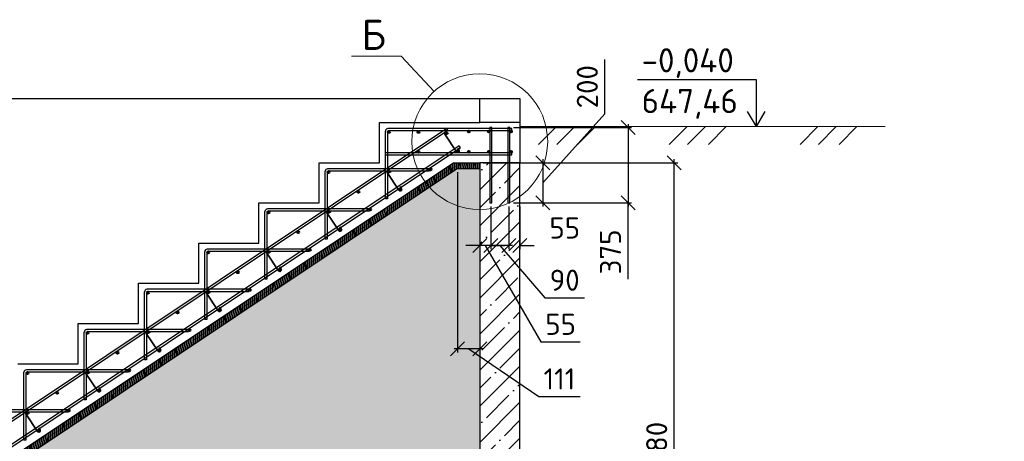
# Model space of a CAD drawing. Header units: millimetres. Extents: x 125896 to 2572636, y -120305 to 130347.
# Tile 309 of 320: x 414685 to 424491, y 109280 to 113475. Entities that reach past the tile are written whole.
import ezdxf

# ---------------------------------------------------------------- set-up
doc = ezdxf.new("R2010")
doc.units = ezdxf.units.MM
doc.linetypes.add('CENTER', pattern=[2, 1.25, -0.25, 0.25, -0.25])
for name, color, linetype, lineweight in [('Арматура', 152, 'Continuous', 40), ('ОСИ', 7, 'CENTER', 15), ('Основная 0.35', 200, 'Continuous', 35), ('Столовая Двери и окна', 7, 'Continuous', 15), ('ТЕКСТ', 7, 'Continuous', 15)]:
    doc.layers.add(name, color=color, linetype=linetype, lineweight=lineweight)
doc.layers.add('Столовая - обозначения', color=7, linetype='Continuous')
doc.layers.add('ФВ-2', color=7, linetype='Continuous')
doc.styles.get("Standard").update_dxf_attribs({"font": 'isocpeur.ttf'})
doc.styles.add('ГОСТ', font='isocpeur.ttf')
doc.dimstyles.new('Осевые', dxfattribs={"dimscale": 0.7, "dimtxt": 450, "dimasz": 400, "dimexe": 100, "dimexo": 100, "dimgap": 100, "dimtad": 1, "dimdec": 0, "dimzin": 0, "dimdsep": 46, "dimtxsty": 'Standard', "dimblk": 'OBLIQUE', "dimcen": 9, "dimdle": 100, "dimazin": 0, "dimtm": 1e-09, "dimtfac": 1, "dimtdec": 0, "dimtofl": 0, "dimtmove": 0, "dimatfit": 3, "dimfxl": 1, "dimtolj": 1, "dimtzin": 0, "dimarcsym": 0})

# ---------------------------------------------------------------- blocks, each defined once
blk = doc.blocks.new('_OBLIQUE')
at = {"color": 0, "linetype": 'ByBlock'}
blk.add_line((-0.5, -0.5), (0.5, 0.5), dxfattribs=at)
blk = doc.blocks.new('*D337')
at = {"layer": 'Defpoints', "color": 0, "linetype": 'ByBlock', "lineweight": 20, "ltscale": 13, "transparency": 16777216}
for p in [(419377.3, 111652.2), (419556.8, 111652.2), (419377.3, 111227.8)]:
    blk.add_point(p, dxfattribs=at)
at = {"layer": 'ОСИ', "color": 0, "linetype": 'ByBlock', "lineweight": -2, "ltscale": 13, "transparency": 16777216}
for p, q in [((419377.3, 111617.2), (419377.3, 111192.8)), ((419556.8, 111617.2), (419556.8, 111192.8)), ((419591.8, 111227.8), (419342.3, 111227.8)), ((419467.1, 111227.8), (419916.6, 110707.9)), ((419916.6, 110707.9), (420308.6, 110707.9))]:
    blk.add_line(p, q, dxfattribs=at)
at = {"layer": 'ОСИ', "color": 0, "linetype": 'ByBlock', "lineweight": -2, "ltscale": 13, "transparency": 16777216, "xscale": 140, "yscale": 140, "zscale": 140, "rotation": 180}
blk.add_blockref('_OBLIQUE', (419377.3, 111227.8), dxfattribs=at)
at = {"layer": 'ОСИ', "color": 0, "linetype": 'ByBlock', "lineweight": -2, "ltscale": 13, "transparency": 16777216, "xscale": 140, "yscale": 140, "zscale": 140}
blk.add_blockref('_OBLIQUE', (419556.8, 111227.8), dxfattribs=at)
at = {"layer": 'ОСИ', "color": 0, "linetype": 'ByBlock', "ltscale": 13, "transparency": 16777216, "insert": (420112.6, 110882.9), "char_height": 210, "attachment_point": 5}
blk.add_mtext('\\A1;90', dxfattribs=at)
blk = doc.blocks.new('*D285')
at = {"layer": 'Defpoints', "color": 0, "linetype": 'ByBlock', "lineweight": 20, "ltscale": 13, "transparency": 16777216}
for p in [(419556.8, 111652.2), (419667.3, 111652.2), (419667.3, 111227.8)]:
    blk.add_point(p, dxfattribs=at)
at = {"layer": 'ОСИ', "color": 0, "linetype": 'ByBlock', "lineweight": -2, "ltscale": 13, "transparency": 16777216}
for p, q in [((419556.8, 111617.2), (419556.8, 111192.8)), ((419667.3, 111617.2), (419667.3, 111192.8)), ((419556.8, 111227.8), (419416.8, 111227.8)), ((419667.3, 111227.8), (419807.3, 111227.8))]:
    blk.add_line(p, q, dxfattribs=at)
at = {"layer": 'ОСИ', "color": 0, "linetype": 'ByBlock', "lineweight": -2, "ltscale": 13, "transparency": 16777216, "xscale": 140, "yscale": 140, "zscale": 140}
blk.add_blockref('_OBLIQUE', (419556.8, 111227.8), dxfattribs=at)
at = {"layer": 'ОСИ', "color": 0, "linetype": 'ByBlock', "lineweight": -2, "ltscale": 13, "transparency": 16777216, "xscale": 140, "yscale": 140, "zscale": 140, "rotation": 180}
blk.add_blockref('_OBLIQUE', (419667.3, 111227.8), dxfattribs=at)
at = {"layer": 'ОСИ', "color": 0, "linetype": 'ByBlock', "ltscale": 13, "transparency": 16777216, "insert": (420113, 111402.8), "char_height": 210, "attachment_point": 5}
blk.add_mtext('\\A1;55', dxfattribs=at)
blk = doc.blocks.new('*D286')
at = {"layer": 'Defpoints', "color": 0, "linetype": 'ByBlock', "lineweight": 20, "ltscale": 13, "transparency": 16777216}
for p in [(419267.3, 111902.2), (419377.3, 111652.2), (419267.3, 111227.8)]:
    blk.add_point(p, dxfattribs=at)
at = {"layer": 'ОСИ', "color": 0, "linetype": 'ByBlock', "lineweight": -2, "ltscale": 13, "transparency": 16777216}
for p, q in [((419267.3, 111867.2), (419267.3, 111192.8)), ((419377.3, 111617.2), (419377.3, 111192.8)), ((419267.3, 111227.8), (419127.3, 111227.8)), ((419377.3, 111227.8), (419267.3, 111227.8)), ((419322.3, 111227.8), (419876.2, 110269.2)), ((419377.3, 111227.8), (419517.3, 111227.8)), ((419876.2, 110269.2), (420268.2, 110269.2))]:
    blk.add_line(p, q, dxfattribs=at)
at = {"layer": 'ОСИ', "color": 0, "linetype": 'ByBlock', "lineweight": -2, "ltscale": 13, "transparency": 16777216, "xscale": 140, "yscale": 140, "zscale": 140}
blk.add_blockref('_OBLIQUE', (419267.3, 111227.8), dxfattribs=at)
at = {"layer": 'ОСИ', "color": 0, "linetype": 'ByBlock', "lineweight": -2, "ltscale": 13, "transparency": 16777216, "xscale": 140, "yscale": 140, "zscale": 140, "rotation": 180}
blk.add_blockref('_OBLIQUE', (419377.3, 111227.8), dxfattribs=at)
at = {"layer": 'ОСИ', "color": 0, "linetype": 'ByBlock', "ltscale": 13, "transparency": 16777216, "insert": (420072.2, 110444.2), "char_height": 210, "attachment_point": 5}
blk.add_mtext('\\A1;55', dxfattribs=at)
blk = doc.blocks.new('*D318')
at = {"layer": 'Defpoints', "color": 0, "linetype": 'ByBlock', "lineweight": 20, "ltscale": 13, "transparency": 16777216}
for p in [(419267.3, 112052.2), (421204.1, 112052.2), (419267.3, 106291.6)]:
    blk.add_point(p, dxfattribs=at)
at = {"layer": 'ОСИ', "color": 0, "linetype": 'ByBlock', "lineweight": -2, "ltscale": 13, "transparency": 16777216}
for p, q in [((421204.1, 106256.6), (421204.1, 112087.2)), ((419302.3, 112052.2), (421239.1, 112052.2)), ((419302.3, 106291.6), (421239.1, 106291.6))]:
    blk.add_line(p, q, dxfattribs=at)
at = {"layer": 'ОСИ', "color": 0, "linetype": 'ByBlock', "lineweight": -2, "ltscale": 13, "transparency": 16777216, "xscale": 140, "yscale": 140, "zscale": 140}
for p, rotation in [((421204.1, 112052.2), 90), ((421204.1, 106291.6), 270)]:
    blk.add_blockref('_OBLIQUE', p, dxfattribs=dict(at, rotation=rotation))
at = {"layer": 'ОСИ', "color": 0, "linetype": 'ByBlock', "ltscale": 13, "transparency": 16777216, "insert": (421029.1, 109171.9), "char_height": 210, "attachment_point": 5, "rotation": 90}
blk.add_mtext('\\A1;2880', dxfattribs=at)
blk = doc.blocks.new('*D369')
at = {"layer": 'Defpoints', "color": 0, "linetype": 'ByBlock', "lineweight": 25, "ltscale": 13, "transparency": 16777216}
for p in [(419045.8, 111994.4, -360), (419267.3, 112052.2), (419045.8, 110199)]:
    blk.add_point(p, dxfattribs=at)
at = {"layer": 'ОСИ', "color": 0, "linetype": 'ByBlock', "lineweight": -2, "ltscale": 13, "transparency": 16777216}
for p, q in [((419267.3, 112017.2), (419267.3, 110164)), ((419045.8, 111959.4), (419045.8, 110164)), ((419302.3, 110199), (419010.8, 110199)), ((419156.6, 110199), (419854.1, 109725.6)), ((419854.1, 109725.6), (420267.1, 109725.6))]:
    blk.add_line(p, q, dxfattribs=at)
at = {"layer": 'ОСИ', "color": 0, "linetype": 'ByBlock', "lineweight": -2, "ltscale": 13, "transparency": 16777216, "xscale": 140, "yscale": 140, "zscale": 140, "rotation": 180}
blk.add_blockref('_OBLIQUE', (419045.8, 110199), dxfattribs=at)
at = {"layer": 'ОСИ', "color": 0, "linetype": 'ByBlock', "lineweight": -2, "ltscale": 13, "transparency": 16777216, "xscale": 140, "yscale": 140, "zscale": 140}
blk.add_blockref('_OBLIQUE', (419267.3, 110199), dxfattribs=at)
at = {"layer": 'ОСИ', "color": 0, "linetype": 'ByBlock', "ltscale": 13, "transparency": 16777216, "insert": (420060.6, 109900.6), "char_height": 210, "attachment_point": 5}
blk.add_mtext('\\A1;111', dxfattribs=at)
blk = doc.blocks.new('*D370')
at = {"layer": 'Defpoints', "color": 0, "linetype": 'ByBlock', "lineweight": 20, "ltscale": 13, "transparency": 16777216}
for p in [(419045.8, 111994.4, -360), (415006.5, 107188.4), (410367.3, 106292.2, -360), (410492.5, 106292.2, -360), (419267.3, 106292.2, -360)]:
    blk.add_point(p, dxfattribs=at)
at = {"layer": 'ОСИ', "color": 0, "linetype": 'ByBlock', "lineweight": -2, "ltscale": 13, "transparency": 16777216}
blk.add_arc((410492.5, 106292.2), 4602.1, 360, 33.69007, dxfattribs=at)
at = {"layer": 'ОСИ', "color": 0, "linetype": 'ByBlock', "lineweight": -2, "ltscale": 13, "transparency": 16777216, "xscale": 140, "yscale": 140, "zscale": 140}
for p, rotation in [((414321.7, 108845), 123.6900675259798), ((415094.7, 106292.2), 269.9999999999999)]:
    blk.add_blockref('_OBLIQUE', p, dxfattribs=dict(at, rotation=rotation))
at = {"layer": 'ОСИ', "color": 0, "linetype": 'ByBlock', "ltscale": 13, "transparency": 16777216, "insert": (415064.7, 107676.5), "char_height": 210, "attachment_point": 5, "rotation": 286.84503}
blk.add_mtext('\\A1;33.7°', dxfattribs=at)
blk = doc.blocks.new('*D378')
at = {"layer": 'Defpoints', "color": 0, "linetype": 'ByBlock', "lineweight": 20, "ltscale": 13, "transparency": 16777216}
for p in [(419566.8, 112402.2), (419566.8, 111652.2), (420743.7, 111652.2)]:
    blk.add_point(p, dxfattribs=at)
at = {"layer": 'ОСИ', "color": 0, "linetype": 'ByBlock', "lineweight": -2, "ltscale": 13, "transparency": 16777216}
for p, q in [((419601.8, 112402.2), (420778.7, 112402.2)), ((420743.7, 112437.2), (420743.7, 111617.2)), ((419601.8, 111652.2), (420778.7, 111652.2)), ((420743.7, 110894.6), (420743.7, 111652.2))]:
    blk.add_line(p, q, dxfattribs=at)
at = {"layer": 'ОСИ', "color": 0, "linetype": 'ByBlock', "lineweight": -2, "ltscale": 13, "transparency": 16777216, "xscale": 140, "yscale": 140, "zscale": 140}
for p, rotation in [((420743.7, 112402.2), 90), ((420743.7, 111652.2), 270)]:
    blk.add_blockref('_OBLIQUE', p, dxfattribs=dict(at, rotation=rotation))
at = {"layer": 'ОСИ', "color": 0, "linetype": 'ByBlock', "ltscale": 13, "transparency": 16777216, "insert": (420568.7, 111164.1), "char_height": 210, "attachment_point": 5, "rotation": 90}
blk.add_mtext('\\A1;375', dxfattribs=at)
blk = doc.blocks.new('*D379')
at = {"layer": 'Defpoints', "color": 0, "linetype": 'ByBlock', "lineweight": 20, "ltscale": 13, "transparency": 16777216}
for p in [(419667.3, 112052.2), (419667.3, 111652.2), (419895.9, 111652.2)]:
    blk.add_point(p, dxfattribs=at)
at = {"layer": 'ОСИ', "color": 0, "linetype": 'ByBlock', "lineweight": -2, "ltscale": 13, "transparency": 16777216}
for p, q in [((420512.9, 112538.9), (420512.9, 113077.9)), ((419895.9, 111852.2), (420512.9, 112538.9)), ((419895.9, 112087.2), (419895.9, 111617.2)), ((419702.3, 112052.2), (419930.9, 112052.2)), ((419702.3, 111652.2), (419930.9, 111652.2))]:
    blk.add_line(p, q, dxfattribs=at)
at = {"layer": 'ОСИ', "color": 0, "linetype": 'ByBlock', "lineweight": -2, "ltscale": 13, "transparency": 16777216, "xscale": 140, "yscale": 140, "zscale": 140}
for p, rotation in [((419895.9, 112052.2), 90), ((419895.9, 111652.2), 270)]:
    blk.add_blockref('_OBLIQUE', p, dxfattribs=dict(at, rotation=rotation))
at = {"layer": 'ОСИ', "color": 0, "linetype": 'ByBlock', "ltscale": 13, "transparency": 16777216, "insert": (420337.9, 112808.4), "char_height": 210, "attachment_point": 5, "rotation": 90}
blk.add_mtext('\\A1;200', dxfattribs=at)

msp = doc.modelspace()

# ---------------------------------------------------------------- hatches: boundary and pattern name
at = {"layer": 'Арматура'}
h = msp.add_hatch(color=256, dxfattribs=at)
edge = h.paths.add_edge_path()
edge.add_arc((418361.3, 112358.2), 10, 0, 360)
h = msp.add_hatch(color=256, dxfattribs=at)
edge = h.paths.add_edge_path()
edge.add_arc((418657.8, 112358.2), 10, 0, 360)
h = msp.add_hatch(color=256, dxfattribs=at)
edge = h.paths.add_edge_path()
edge.add_arc((418930.5, 112343.5), 10, 0, 360)
h = msp.add_hatch(color=256, dxfattribs=at)
edge = h.paths.add_edge_path()
edge.add_arc((419157.8, 112361.7), 10, 0, 360)
h = msp.add_hatch(color=256, dxfattribs=at)
edge = h.paths.add_edge_path()
edge.add_arc((419357.8, 112361.7), 10, 0, 360)
h = msp.add_hatch(color=256, dxfattribs=at)
edge = h.paths.add_edge_path()
edge.add_arc((419577.8, 112361.7), 10, 0, 360)
h = msp.add_hatch(color=256, dxfattribs=at)
edge = h.paths.add_edge_path()
edge.add_arc((418657.8, 112161.7), 10, 0, 360)
h = msp.add_hatch(color=256, dxfattribs=at)
edge = h.paths.add_edge_path()
edge.add_arc((419047.7, 112167.7), 10, 0, 360)
h = msp.add_hatch(color=256, dxfattribs=at)
edge = h.paths.add_edge_path()
edge.add_arc((419157.8, 112161.7), 10, 0, 360)
h = msp.add_hatch(color=256, dxfattribs=at)
edge = h.paths.add_edge_path()
edge.add_arc((419357.8, 112161.7), 10, 0, 360)
h = msp.add_hatch(color=256, dxfattribs=at)
edge = h.paths.add_edge_path()
edge.add_arc((419577.8, 112161.7), 10, 0, 360)
h = msp.add_hatch(color=256, dxfattribs=at)
edge = h.paths.add_edge_path()
edge.add_arc((418775, 111985.9), 10, 0, 360)
h = msp.add_hatch(color=256, dxfattribs=at)
edge = h.paths.add_edge_path()
edge.add_arc((417761.3, 111958.2), 10, 0, 360)
h = msp.add_hatch(color=256, dxfattribs=at)
edge = h.paths.add_edge_path()
edge.add_arc((418357.8, 111961.7), 10, 0, 360)
h = msp.add_hatch(color=256, dxfattribs=at)
edge = h.paths.add_edge_path()
edge.add_arc((418475, 111785.9), 10, 0, 360)
h = msp.add_hatch(color=256, dxfattribs=at)
edge = h.paths.add_edge_path()
edge.add_arc((418057.8, 111761.7), 10, 0, 360)
h = msp.add_hatch(color=256, dxfattribs=at)
edge = h.paths.add_edge_path()
edge.add_arc((417161.3, 111558.2), 10, 0, 360)
h = msp.add_hatch(color=256, dxfattribs=at)
edge = h.paths.add_edge_path()
edge.add_arc((417757.8, 111561.7), 10, 0, 360)
h = msp.add_hatch(color=256, dxfattribs=at)
edge = h.paths.add_edge_path()
edge.add_arc((418175, 111585.9), 10, 0, 360)
h = msp.add_hatch(color=256, dxfattribs=at)
edge = h.paths.add_edge_path()
edge.add_arc((417457.8, 111361.7), 10, 0, 360)
h = msp.add_hatch(color=256, dxfattribs=at)
edge = h.paths.add_edge_path()
edge.add_arc((417875, 111385.9), 10, 0, 360)
h = msp.add_hatch(color=256, dxfattribs=at)
edge = h.paths.add_edge_path()
edge.add_arc((416561.3, 111158.2), 10, 0, 360)
h = msp.add_hatch(color=256, dxfattribs=at)
edge = h.paths.add_edge_path()
edge.add_arc((417157.8, 111161.7), 10, 0, 360)
h = msp.add_hatch(color=256, dxfattribs=at)
edge = h.paths.add_edge_path()
edge.add_arc((417575, 111185.9), 10, 0, 360)
h = msp.add_hatch(color=256, dxfattribs=at)
edge = h.paths.add_edge_path()
edge.add_arc((416857.8, 110961.7), 10, 0, 360)
h = msp.add_hatch(color=256, dxfattribs=at)
edge = h.paths.add_edge_path()
edge.add_arc((417275, 110985.9), 10, 0, 360)
h = msp.add_hatch(color=256, dxfattribs=at)
edge = h.paths.add_edge_path()
edge.add_arc((415961.3, 110758.2), 10, 0, 360)
h = msp.add_hatch(color=256, dxfattribs=at)
edge = h.paths.add_edge_path()
edge.add_arc((416557.8, 110761.7), 10, 0, 360)
h = msp.add_hatch(color=256, dxfattribs=at)
edge = h.paths.add_edge_path()
edge.add_arc((416975, 110785.9), 10, 0, 360)
h = msp.add_hatch(color=256, dxfattribs=at)
edge = h.paths.add_edge_path()
edge.add_arc((416257.8, 110561.7), 10, 0, 360)
h = msp.add_hatch(color=256, dxfattribs=at)
edge = h.paths.add_edge_path()
edge.add_arc((416675, 110585.9), 10, 0, 360)
h = msp.add_hatch(color=256, dxfattribs=at)
edge = h.paths.add_edge_path()
edge.add_arc((415361.3, 110358.2), 10, 0, 360)
h = msp.add_hatch(color=256, dxfattribs=at)
edge = h.paths.add_edge_path()
edge.add_arc((415957.8, 110361.7), 10, 0, 360)
h = msp.add_hatch(color=256, dxfattribs=at)
edge = h.paths.add_edge_path()
edge.add_arc((416375, 110385.9), 10, 0, 360)
h = msp.add_hatch(color=256, dxfattribs=at)
edge = h.paths.add_edge_path()
edge.add_arc((415657.8, 110161.7), 10, 0, 360)
h = msp.add_hatch(color=256, dxfattribs=at)
edge = h.paths.add_edge_path()
edge.add_arc((416075, 110185.9), 10, 0, 360)
h = msp.add_hatch(color=256, dxfattribs=at)
edge = h.paths.add_edge_path()
edge.add_arc((414761.3, 109958.2), 10, 0, 360)
h = msp.add_hatch(color=256, dxfattribs=at)
edge = h.paths.add_edge_path()
edge.add_arc((415357.8, 109961.7), 10, 0, 360)
h = msp.add_hatch(color=256, dxfattribs=at)
edge = h.paths.add_edge_path()
edge.add_arc((415775, 109985.9), 10, 0, 360)
h = msp.add_hatch(color=256, dxfattribs=at)
edge = h.paths.add_edge_path()
edge.add_arc((415057.8, 109761.7), 10, 0, 360)
h = msp.add_hatch(color=256, dxfattribs=at)
edge = h.paths.add_edge_path()
edge.add_arc((415475, 109785.9), 10, 0, 360)
h = msp.add_hatch(color=256, dxfattribs=at)
edge = h.paths.add_edge_path()
edge.add_arc((414757.8, 109561.7), 10, 0, 360)
h = msp.add_hatch(color=256, dxfattribs=at)
edge = h.paths.add_edge_path()
edge.add_arc((415175, 109585.9), 10, 0, 360)
h = msp.add_hatch(color=256, dxfattribs=at)
edge = h.paths.add_edge_path()
edge.add_arc((414875, 109385.9), 10, 0, 360)
at = {"layer": 'Столовая Двери и окна', "lineweight": 25, "transparency": 33554648}
h = msp.add_hatch(dxfattribs=at)
h.set_pattern_fill('ANSI35', color=256, scale=40)
h.paths.add_polyline_path([(406667.3, 112692.2), (406267.3, 112692.2), (406267.3, 106292.2), (406667.3, 106292.2)])
h.paths.add_polyline_path([(419667.3, 112052.2), (419267.3, 112052.2), (419267.3, 106292.2), (419667.3, 106292.2)])
at = {"layer": 'ФВ-2', "lineweight": 20, "true_color": 0x000000}
h = msp.add_hatch(dxfattribs=at)
h.set_pattern_fill('ANSI32', color=18, scale=2, angle=43)
h.set_pattern_definition([(88, (25583.255, -874.548), (-19.03839525, 0.6648354), []), (88, (25589.823, -868.423), (-19.03839525, 0.6648354), [])])
h.paths.add_polyline_path([(419267.3, 111994.4), (419267.3, 112052.2), (419007.3, 112052.2), (410367.3, 106292.2), (410492.5, 106292.2), (419045.8, 111994.4)])
h = msp.add_hatch(dxfattribs=at)
h.set_pattern_fill('AR-CONC', color=18, scale=2)
h.set_pattern_definition([(50, (23970.5, -874.55), (364.36934, -31.87817), [38.1, -419.1]), (355, (23970.5, -874.55), (-70.48684, 382.1137), [30.48, -335.28117]), (100.45144, (24000.86, -877.2), (293.8825, 350.2355), [32.38002, -356.1805]), (46.1842, (23970.5, -772.95), (542.1581, -84.08466), [57.15, -628.65]), (96.63556, (24015.7, -779.95), (474.8083, 494.85225), [48.57005, -534.2712]), (351.18415, (23970.5, -772.95), (474.8083, 494.85225), [45.7199, -502.9195]), (21, (24021.3, -798.35), (303.22878, -204.5304), [38.1, -419.1]), (326, (24021.3, -798.35), (123.60406, 368.37593), [30.48, -335.28]), (71.451445, (24046.57, -815.4), (426.83284, 163.84554), [32.38002, -356.17988]), (37.5, (23970.5, -874.55), (6.177207, 169.110078), [0, -331.216, 0, -340.36, 0, -336.55]), (7.5, (23970.5, -874.55), (133.639325, 200.36115), [0, -194.056, 0, -323.596, 0, -128.27]), (327.5, (23857.22, -874.55), (271.18119, -11.45749), [0, -127, 0, -396.24, 0, -525.78]), (317.5, (23806.42, -874.55), (296.25836, 50.85298), [0, -165.1, 0, -263.144, 0, -373.38])])
edge = h.paths.add_edge_path()
edge.add_line((410492.5, 106292.2), (419045.8, 111994.4))
edge.add_line((419045.8, 111994.4), (419267.3, 111994.4))
edge.add_line((419267.3, 111994.4), (419267.3, 106292.2))
edge.add_line((419267.3, 106292.2), (410367.3, 106292.2))

# ---------------------------------------------------------------- linework, layer by layer
at = {"layer": 'Арматура'}
for centre in [(418361.3, 112358.2), (418657.8, 112358.2), (418930.5, 112343.5), (419157.8, 112361.7), (419357.8, 112361.7), (419577.8, 112361.7), (418657.8, 112161.7), (419047.7, 112167.7, 38.4), (419157.8, 112161.7), (419357.8, 112161.7), (419577.8, 112161.7), (418775, 111985.9, 38.4), (417761.3, 111958.2), (418357.8, 111961.7), (418475, 111785.9, 38.4), (418057.8, 111761.7), (417161.3, 111558.2), (417757.8, 111561.7), (418175, 111585.9, 38.4), (417457.8, 111361.7), (417875, 111385.9, 38.4), (416561.3, 111158.2), (417157.8, 111161.7), (417575, 111185.9, 38.4), (416857.8, 110961.7), (417275, 110985.9, 38.4), (415961.3, 110758.2), (416557.8, 110761.7), (416975, 110785.9, 38.4), (416257.8, 110561.7), (416675, 110585.9, 38.4), (415361.3, 110358.2), (415957.8, 110361.7), (416375, 110385.9, 38.4), (415657.8, 110161.7), (416075, 110185.9, 38.4), (414761.3, 109958.2), (415357.8, 109961.7), (415775, 109985.9, 38.4), (415057.8, 109761.7), (415475, 109785.9, 38.4), (414757.8, 109561.7), (415175, 109585.9, 38.4), (414875, 109385.9, 38.4)]:
    msp.add_circle(centre, 10, dxfattribs=at)
at = {"layer": 'Основная 0.35'}
for p, q in [((419035, 112159.7, 38.4), (418917.8, 112335.5)), ((418943.1, 112351.6), (418952.7, 112336.6)), ((419060.4, 112175.7, 38.4), (419047, 112196.7, 38.4)), ((418462.3, 111777.8, 38.4), (418345.1, 111953.7)), ((418370.4, 111969.8), (418379.9, 111954.8)), ((418487.6, 111793.9, 38.4), (418474.3, 111814.9, 38.4)), ((417862.3, 111377.8, 38.4), (417745.1, 111553.7)), ((417770.4, 111569.8), (417779.9, 111554.8)), ((417887.6, 111393.9, 38.4), (417874.3, 111414.9, 38.4)), ((417262.3, 110977.8, 38.4), (417145.1, 111153.7)), ((417170.4, 111169.8), (417179.9, 111154.8)), ((417287.6, 110993.9, 38.4), (417274.3, 111014.9, 38.4)), ((416662.3, 110577.8, 38.4), (416545.1, 110753.7)), ((416570.4, 110769.8), (416579.9, 110754.8)), ((416687.6, 110593.9, 38.4), (416674.3, 110614.9, 38.4)), ((416062.3, 110177.8, 38.4), (415945.1, 110353.7)), ((415970.4, 110369.8), (415979.9, 110354.8)), ((416087.6, 110193.9, 38.4), (416074.3, 110214.9, 38.4)), ((415462.3, 109777.8, 38.4), (415345.1, 109953.7)), ((415370.4, 109969.8), (415379.9, 109954.8)), ((415487.6, 109793.9, 38.4), (415474.3, 109814.9, 38.4)), ((414862.3, 109377.8, 38.4), (414745.1, 109553.7)), ((414770.4, 109569.8), (414779.9, 109554.8)), ((414887.6, 109393.9, 38.4), (414874.3, 109414.9, 38.4))]:
    msp.add_line(p, q, dxfattribs=at)
for centre, start, end in [((418930.5, 112343.5), 32.40892, 212.40892), ((419047.7, 112167.7, 38.4), 212.40892, 32.40892), ((418357.8, 111961.7), 32.40892, 212.40892), ((418475, 111785.9, 38.4), 212.40892, 32.40892), ((417757.8, 111561.7), 32.40892, 212.40892), ((417875, 111385.9, 38.4), 212.40892, 32.40892), ((417157.8, 111161.7), 32.40892, 212.40892), ((417275, 110985.9, 38.4), 212.40892, 32.40892), ((416557.8, 110761.7), 32.40892, 212.40892), ((416675, 110585.9, 38.4), 212.40892, 32.40892), ((415957.8, 110361.7), 32.40892, 212.40892), ((416075, 110185.9, 38.4), 212.40892, 32.40892), ((415357.8, 109961.7), 32.40892, 212.40892), ((415475, 109785.9, 38.4), 212.40892, 32.40892), ((414757.8, 109561.7), 32.40892, 212.40892), ((414875, 109385.9, 38.4), 212.40892, 32.40892)]:
    msp.add_arc(centre, 15, start, end, dxfattribs=at)
at = {"layer": 'Столовая Двери и окна', "color": 18, "lineweight": 20, "true_color": 0x000000}
for p, q in [((417988.4, 113112.8), (418482.7, 113112.8)), ((418813, 112762.2), (418482.7, 113112.8)), ((419667.3, 112412.2), (423305.6, 112412.2)), ((420030.2, 112412.2), (419852.6, 112234.6)), ((420212.1, 112412.2), (420034.5, 112234.6)), ((420419.3, 112412.2), (420241.7, 112234.6)), ((421332.5, 112412.2), (421154.9, 112234.6)), ((421514.4, 112412.2), (421336.8, 112234.6)), ((421721.6, 112412.2), (421544, 112234.6)), ((422634.8, 112412.2), (422457.2, 112234.6)), ((422816.7, 112412.2), (422639.1, 112234.6)), ((423023.9, 112412.2), (422846.3, 112234.6))]:
    msp.add_line(p, q, dxfattribs=at)
at = {"layer": 'Столовая Двери и окна', "color": 18, "lineweight": 25, "true_color": 0x000000}
for p, q in [((422021.9, 112876.8), (420839.1, 112876.8)), ((422021.9, 112412.2), (422021.9, 112876.8)), ((422021.9, 112412.2), (421934.1, 112563.1)), ((422021.9, 112412.2), (422109.7, 112563.1))]:
    msp.add_line(p, q, dxfattribs=at)
at = {"layer": 'Столовая Двери и окна', "color": 18, "lineweight": 30, "true_color": 0x000000}
for p, q in [((406667.3, 112692.2), (419267.3, 112692.2)), ((419667.3, 112452.2), (419667.3, 112052.2)), ((419007.3, 112052.2, -468), (410367.3, 106292.2, -360)), ((419045.8, 111994.4, -655.5), (410492.5, 106292.2, -548.6)), ((419007.3, 112052.2, -468), (419267.3, 112052.2)), ((419045.8, 111994.4, -655.5), (419267.3, 111994.4, -360))]:
    msp.add_line(p, q, dxfattribs=at)
for points in [[(419667.3, 112452.2), (419267.3, 112452.2), (419267.3, 112692.2), (419667.3, 112692.2)], [(419667.3, 112052.2), (419267.3, 112052.2), (419267.3, 106292.2), (419667.3, 106292.2)]]:
    msp.add_lwpolyline(points, close=True, dxfattribs=at)
at = {"layer": 'Столовая Двери и окна', "color": 146, "lineweight": 30, "true_color": 0x105689}
for points, elevation in [([(418949.1, 112375.6), (418938, 112392.2), (409915.3, 106377.1), (409926.4, 106360.4)], -398.4), ([(419074.1, 112204.9), (419063, 112221.6), (410306.5, 106383.9), (410317.6, 106367.3)], -360)]:
    msp.add_lwpolyline(points, close=True, dxfattribs=dict(at, elevation=elevation))
at = {"layer": 'Столовая Двери и окна', "color": 18, "lineweight": 30, "true_color": 0x000000}
msp.add_lwpolyline([(414667.3, 110052.2), (415267.3, 110052.2), (415267.3, 110452.2), (415867.3, 110452.2), (415867.3, 110852.2), (416467.3, 110852.2), (416467.3, 111252.2), (417067.3, 111252.2), (417067.3, 111652.2), (417667.3, 111652.2), (417667.3, 112052.2), (418267.3, 112052.2), (418267.3, 112452.2), (418867.3, 112452.2), (418867.3, 112452.2), (419267.3, 112452.2)], dxfattribs=at)
at = {"layer": 'Столовая Двери и окна', "color": 146, "lineweight": 30, "true_color": 0x105689}
for points in [[(418365.1, 112372.2), (419587.3, 112372.2), (419587.3, 112392.2), (418351.3, 112392.2), (418351.3, 112392.2), (418351.3, 112392.2)], [(418347.3, 112355.4), (418347.3, 111692.2), (418327.3, 111692.2), (418327.3, 112367.3)], [(418327.3, 112131.7), (419586.3, 112131.7), (419586.3, 112151.7), (418327.3, 112151.7), (418327.3, 112151.7), (418327.3, 112151.7)], [(417765.1, 111972.2), (418767.3, 111972.2), (418767.3, 111992.2), (417751.3, 111992.2), (417751.3, 111992.2), (417751.3, 111992.2)], [(417747.3, 111955.4), (417747.3, 111292.2), (417727.3, 111292.2), (417727.3, 111967.3)], [(417147.3, 111555.4), (417147.3, 110892.2), (417127.3, 110892.2), (417127.3, 111567.3)], [(417165.1, 111572.2), (418167.3, 111572.2), (418167.3, 111592.2), (417151.3, 111592.2), (417151.3, 111592.2), (417151.3, 111592.2)], [(416547.3, 111155.4), (416547.3, 110492.2), (416527.3, 110492.2), (416527.3, 111167.3)], [(416565.1, 111172.2), (417567.3, 111172.2), (417567.3, 111192.2), (416551.3, 111192.2), (416551.3, 111192.2), (416551.3, 111192.2)], [(415947.3, 110755.4), (415947.3, 110092.2), (415927.3, 110092.2), (415927.3, 110767.3)], [(415965.1, 110772.2), (416967.3, 110772.2), (416967.3, 110792.2), (415951.3, 110792.2), (415951.3, 110792.2), (415951.3, 110792.2)], [(415347.3, 110355.4), (415347.3, 109692.2), (415327.3, 109692.2), (415327.3, 110367.3)], [(415365.1, 110372.2), (416367.3, 110372.2), (416367.3, 110392.2), (415351.3, 110392.2), (415351.3, 110392.2), (415351.3, 110392.2)], [(414747.3, 109955.4), (414747.3, 109292.2), (414727.3, 109292.2), (414727.3, 109967.3)], [(414765.1, 109972.2), (415767.3, 109972.2), (415767.3, 109992.2), (414751.3, 109992.2), (414751.3, 109992.2), (414751.3, 109992.2)], [(414165.1, 109572.2), (415167.3, 109572.2), (415167.3, 109592.2), (414151.3, 109592.2), (414151.3, 109592.2), (414151.3, 109592.2)]]:
    msp.add_lwpolyline(points, dxfattribs=at)
at = {"layer": 'Столовая Двери и окна', "color": 5, "lineweight": 30}
for points in [[(419387.3, 112402.2), (419367.3, 112402.2), (419367.3, 111652.2), (419387.3, 111652.2)], [(419566.8, 112402.2), (419546.8, 112402.2), (419546.8, 111652.2), (419566.8, 111652.2)]]:
    msp.add_lwpolyline(points, close=True, dxfattribs=at)
at = {"layer": 'Столовая Двери и окна', "color": 18, "lineweight": 20, "true_color": 0x000000, "elevation": -360}
msp.add_lwpolyline([(419267.3, 111994.4), (419267.3, 112052.2), (419007.3, 112052.2), (410367.3, 106292.2), (410492.5, 106292.2), (419045.8, 111994.4), (419267.3, 111994.4)], close=True, dxfattribs=at)
msp.add_lwpolyline([(410492.5, 106292.2), (419045.8, 111994.4), (419267.3, 111994.4), (419267.3, 106292.2), (410367.3, 106292.2)], dxfattribs=at)
at = {"layer": 'Столовая Двери и окна', "color": 18, "lineweight": 20, "true_color": 0x000000}
msp.add_circle((419267.3, 112261.7), 675.9, dxfattribs=at)
at = {"layer": 'Столовая Двери и окна', "color": 146, "lineweight": 30, "true_color": 0x105689}
for centre, radius, start, end in [((418354.7, 112364.9), 27.5, 97.03929, 175.07833), ((418365.7, 112353.7), 18.5, 86.19482, 184.74031), ((417754.7, 111964.9), 27.5, 97.03929, 175.07833), ((417765.7, 111953.7), 18.5, 86.19482, 184.74031), ((417154.7, 111564.9), 27.5, 97.03929, 175.07833), ((417165.7, 111553.7), 18.5, 86.19482, 184.74031), ((416554.7, 111164.9), 27.5, 97.03929, 175.07833), ((416565.7, 111153.7), 18.5, 86.19482, 184.74031), ((415954.7, 110764.9), 27.5, 97.03929, 175.07833), ((415965.7, 110753.7), 18.5, 86.19482, 184.74031), ((415354.7, 110364.9), 27.5, 97.03929, 175.07833), ((415365.7, 110353.7), 18.5, 86.19482, 184.74031), ((414754.7, 109964.9), 27.5, 97.03929, 175.07833), ((414765.7, 109953.7), 18.5, 86.19482, 184.74031)]:
    msp.add_arc(centre, radius, start, end, dxfattribs=at)

# ---------------------------------------------------------------- texts
at = {"insert": (226281.3, 113282.4), "char_height": 250, "attachment_point": 1, "style": 'ГОСТ'}
msp.add_mtext_dynamic_manual_height_columns('\\A1;\\pi9384.38;{\\H1.5152x;\\P\\pi1250;Общие указания\\P\\pi250;}1.^IРабочая документация разработана в соответствии с заданием на проектирование, требованиями действующих технических регламентов, стандартов, сводов правил и других документов, содержащих установленные требования.\\P2.^IРабочая документация выполнена в соответствии со следующими нормативными и техническими документами:\\P-^IСП 20.13330.2016 "Нагрузки и Воздействия";\\P-^IСП 63.13330.2012 "Бетонные и железобетонные конструкции. Основные положения";\\P-^IСП 22.13330.2016 "Основания зданий и сооружений";\\P-^IСП 45.13330.2012 "Земляные сооружения, основания и фундаменты".\\P3.   За относительную отметку 0,000 принята отметка чистого пола первого этажа.\\P4.^IПеречень видов работ, для которых необходимо составлять акты освидетельствования скрытых работ:\\P-^Iармирование конструкций;\\P-^Iосвидетельствование опалубки перед бетонированием;\\P-^Iвыполнение сварочных работ;\\P-^Iотбор контрольных проб бетона;\\P-^Iсоответствие законченных железобетонных конструкций проекту с отображением качества работ;\\P-^Iустройство монолитных конструкций, выполняемых в зимнее время;  \\P\\pi0;  -    устройство гидроизоляции;\\P\\pi250;-^Iуплотнение грунтов и обратную засыпку.\\PЗапрещается выполнение последующих работ при отсутствии актов освидетельствования предшествующих скрытых работ во всех случаях.\\P\\pi0;        5. Проект рассчитан на производство работ в период положительных температур. В случае выполнения работ при отрицательных температурах необходимо выполнять требования СНиП часть 3 по производству работ и ППР.\\P        6. При минимальной температуре воздуха до минус 15°С допускается: выдерживание бетона в конструкции методом термоса, при предварительном разогреве бетонной смеси, форсированный электроразогрев бетона в конструкции с повторным уплотнением.\\P\\pi250;При минимальной температуре воздуха до минус 25°С допускается: обогрев бетона в греющей опалубке с помощью низкотемпературных электронагревателей, электродный сквозной прогрев бетона, электрообогрев с помощью греющего провода.\\P\\pi0;7. При отрицательной температуре воздуха уплотнение грунта обратной засыпки в траншеях должно \\Pосуществляться до достижения коэффициента уплотнения 0,98. \\PВремя уплотнения грунта в зависимости от температуры воздуха: \\P\\pi250;-^Iпри t{\\H0.7x;\\So^ ;}-5, 90-120 минут; при t{\\H0.7x;\\So^ ;\\H1.42857x;-10, 60-90 минут; }при t{\\H0.7x;\\So^ ;\\H1.42857x;-20, 40-60 минут; }при t{\\H0.7x;\\So^ ;\\H1.42857x;-30, 20-30 минут;\\P\\pi0;Работы по выполнению насыпей и обратных засыпок при отрицательных температурах должны производить с учетом следующих требований:\\P\\pi250;-^Iподготовку поверхности (основания) насыпи и обратных засыпок следует выполнять с полным удалением снега, льда, промерзшего слоя слабого и пучинистого грунта на всю его глубину;\\P-^Iотсыпку в насыпь и обратные засыпки грунтов необходимо производить при их природной влажности и в талом состоянии с содержанием комьев мерзлого грунта, не превышающим требований, приведенных в приложении М СП 45.13330.2017. Свод правил. Земляные сооружения, основания и фундаменты., и, как правило, на не промерзшие ранее отсыпанные и уплотненные слои. В отдельных случаях при согласовании с автором проекта допускается грунты отсыпать на непучинистые грунты, промерзшие на глубину не более 15 см;\\P-^Iпри пониженной влажности отсыпанных грунтов для их уплотнения следует применять более тяжелое грунтоуплотняющее оборудование; \\P-^Iработы по отсыпке и уплотнению каждого слоя должны выполнять в течение одной рабочей смены; - при выполнении насыпей из глинистых грунтов при обильном снеговыпадении все работы должны быть прекращены; - перерывы в работах по выполнению насыпей и обратных засыпок допускаются только при условиях, что за время перерыва глубина промерзания ранее уплотненных пучинистых грунтов не превысит 15 см или на время перерыва ранее уплотненные грунты утепляются специальными средствами (например, маловлажным рыхлым грунтом, который в последующем удаляется); - все работы по отсыпке грунтов и их уплотнению выполняют с повышенной интенсивностью.}', width=20474.372, gutter_width=5800, heights=[24436.9], dxfattribs=at)
at = {"layer": 'Столовая - обозначения', "lineweight": 25}
for s, p in [('-0,040', (420878.8, 112951.4)), ('647,46', (420878.8, 112545.6))]:
    msp.add_text(s, height=240, dxfattribs=at).set_placement(p)
at = {"layer": 'ТЕКСТ', "lineweight": 25}
msp.add_text('Б', height=300, dxfattribs=at).set_placement((418087.8, 113175.3))

# ---------------------------------------------------------------- dimensions: what is measured, and where the dimension line sits
at = {"layer": 'ОСИ', "linetype": 'ByBlock', "ltscale": 13}
for base, p1, p2, picture, middle in [((419895.9, 111652.2), (419667.3, 112052.2), (419667.3, 111652.2), '*D379', (420512.9, 112608.9)), ((420743.7, 111652.2), (419566.8, 112402.2), (419566.8, 111652.2), '*D378', (420688.4, 111164.1))]:
    dim = msp.add_linear_dim(base=base, p1=p1, p2=p2, angle=90, dimstyle='Осевые', override={"dimtxt": 300, "dimasz": 200, "dimexe": 50, "dimexo": 50, "dimlfac": 0.5, "dimdle": 50, "dimtmove": 1}, dxfattribs=at)
    dim.commit()
    dim.dimension.update_dxf_attribs({"geometry": picture, "text_midpoint": middle, "dimtype": 160})
dim = msp.add_linear_dim(base=(421204.1, 112052.2), p1=(419267.3, 106291.6), p2=(419267.3, 112052.2), angle=90, dimstyle='Осевые', override={"dimtxt": 300, "dimasz": 200, "dimexe": 50, "dimexo": 50, "dimlfac": 0.5, "dimdle": 50, "dimtmove": 1}, dxfattribs=at)
dim.commit()
dim.dimension.update_dxf_attribs({"geometry": '*D318', "text_midpoint": (421029.1, 109171.9)})
dim = msp.add_angular_dim_2l(base=(415006.5, 107188.4), line1=((410492.5, 106292.2, -360), (419045.8, 111994.4, -360)), line2=((419267.3, 106292.2, -360), (410367.3, 106292.2, -360)), dimstyle='Осевые', override={"dimtxt": 300, "dimasz": 200, "dimexe": 50, "dimexo": 50, "dimlfac": 0.5, "dimdle": 50, "dimadec": 1, "dimtmove": 1}, dxfattribs=at)
dim.commit()
dim.dimension.update_dxf_attribs({"geometry": '*D370', "text_midpoint": (415064.7, 107676.5)})
for base, p1, p2, picture, middle in [((419045.8, 110199), (419267.3, 112052.2), (419045.8, 111994.4, -360), '*D369', (419924.1, 109725.6)), ((419267.3, 111227.8), (419377.3, 111652.2), (419267.3, 111902.2), '*D286', (419946.2, 110269.2)), ((419377.3, 111227.8), (419556.8, 111652.2), (419377.3, 111652.2), '*D337', (419986.6, 110707.9)), ((419667.3, 111227.8), (419556.8, 111652.2), (419667.3, 111652.2), '*D285', (420113, 111227.8))]:
    dim = msp.add_linear_dim(base=base, p1=p1, p2=p2, dimstyle='Осевые', override={"dimtxt": 300, "dimasz": 200, "dimexe": 50, "dimexo": 50, "dimlfac": 0.5, "dimdle": 50, "dimtmove": 1}, dxfattribs=at)
    dim.commit()
    dim.dimension.update_dxf_attribs({"geometry": picture, "text_midpoint": middle, "dimtype": 160})

doc.saveas('drawing.dxf')
